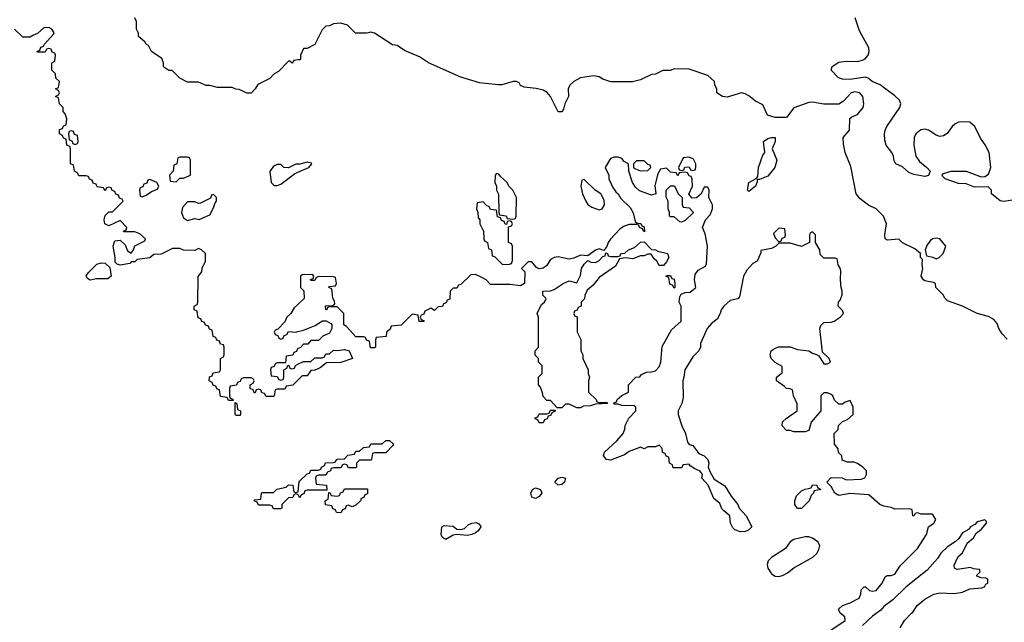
# Model space of a CAD drawing. Header units: inches. Extents: x 2710684 to 2828758, y 857022 to 965663.
# Tile 312 of 316: x 2778514 to 2783774, y 914020 to 917240. Entities that reach past the tile are written whole.
import ezdxf

# ---------------------------------------------------------------- set-up
doc = ezdxf.new("R2010")
doc.units = ezdxf.units.IN
doc.header["$MEASUREMENT"] = 0
doc.layers.add('C7971', color=7, linetype='Continuous')
doc.layers.add('C7981', color=7, linetype='Continuous')

msp = doc.modelspace()

# ---------------------------------------------------------------- linework, layer by layer
at = {"layer": 'C7971', "color": 4}
for points, elevation in [([(2780000, 917024.8), (2779978, 917022), (2779970, 917008), (2779958, 917018), (2779950, 917018), (2779896.9, 916963.1), (2779874, 916950), (2779850, 916926), (2779785.4, 916894.6), (2779772, 916870), (2779750, 916848), (2779730, 916848), (2779687.3, 916867.3), (2779668.4, 916868.4), (2779650, 916878), (2779570, 916878), (2779530, 916888), (2779510, 916888), (2779470, 916906), (2779410, 916906), (2779370, 916928), (2779328.4, 916968.4), (2779311.6, 916968.4), (2779290, 916982), (2779282, 916990), (2779282, 917010), (2779273.2, 917033.2), (2779219, 917070), (2779202, 917102), (2779190, 917108.7), (2779182, 917122), (2779148.7, 917150), (2779148, 917168), (2779138, 917190), (2779138, 917230), (2779128.7, 917250)], 8), ([(2780000, 915313.7), (2779972.7, 915287.3), (2779938, 915282), (2779930, 915266), (2779890, 915266), (2779878, 915262), (2779874, 915230), (2779870, 915226), (2779830, 915226), (2779822, 915242), (2779807.3, 915247.3), (2779802, 915262), (2779790, 915266), (2779778, 915262), (2779772.7, 915247.3), (2779767.3, 915247.3), (2779762, 915262), (2779746, 915270), (2779746, 915290), (2779762, 915298), (2779766, 915310), (2779762, 915322), (2779750, 915326), (2779710, 915326), (2779698, 915322), (2779692.7, 915307.3), (2779678, 915302), (2779672.7, 915287.3), (2779638, 915282), (2779634, 915270), (2779634, 915230), (2779638, 915218), (2779652.7, 915212.7), (2779654, 915206), (2779630, 915206), (2779622, 915222), (2779587.3, 915227.3), (2779582, 915262), (2779567.3, 915267.3), (2779562, 915282), (2779547.3, 915287.3), (2779542, 915302), (2779526, 915310), (2779527.3, 915332.7), (2779542, 915338), (2779547.3, 915352.7), (2779582, 915358), (2779586, 915370), (2779586, 915430), (2779602, 915438), (2779606, 915450), (2779606, 915490), (2779602, 915502), (2779587.3, 915507.3), (2779582, 915522), (2779567.3, 915527.3), (2779562, 915542), (2779547.3, 915547.3), (2779542, 915582), (2779527.3, 915587.3), (2779522, 915602), (2779507.3, 915607.3), (2779502, 915622), (2779487.3, 915627.3), (2779482, 915642), (2779467.3, 915647.3), (2779462, 915682), (2779446, 915690), (2779446, 915710), (2779462, 915718), (2779466, 915730), (2779467.3, 915867.3), (2779487.3, 915892.7), (2779488.4, 915911.6), (2779506, 915950), (2779506, 915990), (2779486, 916010), (2779470, 916018), (2779450, 916006), (2779390, 916008), (2779370, 916018), (2779330, 916018), (2779270, 915988), (2779230, 915986), (2779210, 915968), (2779142, 915958), (2779131.1, 915948.9), (2779130, 915946), (2779110, 915946), (2779102, 915938), (2779050, 915929), (2779034, 915934), (2779024, 915944), (2779024, 915970), (2779014, 916030), (2779022, 916058), (2779050, 916062), (2779078, 916038), (2779090, 916004.7), (2779110, 915992), (2779122, 916010), (2779128.9, 916031.1), (2779182, 916058), (2779186, 916070), (2779156.4, 916096.4), (2779130, 916106), (2779070, 916106), (2779068, 916110), (2779082, 916118), (2779086, 916130), (2779050, 916168), (2778990, 916138), (2778968.9, 916148.9), (2778966, 916170), (2778970, 916194), (2778990, 916214), (2779010, 916214), (2779066, 916270), (2779062, 916282), (2779047.3, 916287.3), (2779042, 916302), (2779027.3, 916307.3), (2779022, 916322), (2779007.3, 916327.3), (2779002, 916342), (2778990, 916346), (2778978, 916342), (2778970, 916326), (2778962, 916342), (2778927.3, 916347.3), (2778922, 916362), (2778907.3, 916367.3), (2778902, 916382), (2778887.3, 916387.3), (2778882, 916402), (2778870, 916406), (2778830, 916406), (2778822, 916422), (2778806, 916430), (2778802, 916462), (2778786, 916470), (2778786, 916550), (2778782, 916562), (2778766, 916570), (2778762, 916602), (2778747.3, 916607.3), (2778742, 916622), (2778726, 916630), (2778727.3, 916652.7), (2778742, 916658), (2778747.3, 916672.7), (2778762, 916678), (2778766, 916710), (2778756.4, 916736.4), (2778746, 916750), (2778746, 916770), (2778726, 916790), (2778722, 916822), (2778706, 916830), (2778722, 916838), (2778726, 916850), (2778722, 916862), (2778706, 916870), (2778722, 916878), (2778726, 916910), (2778707.3, 916927.3), (2778706, 916950), (2778686, 916970), (2778686, 917010), (2778702, 917018), (2778706, 917050), (2778702, 917062), (2778687.3, 917067.3), (2778682, 917082), (2778670, 917086), (2778658, 917082), (2778650, 917066), (2778610, 917066), (2778606, 917070), (2778622, 917078), (2778627.3, 917092.7), (2778642, 917098), (2778646, 917110), (2778696.4, 917163.6), (2778698, 917170), (2778686, 917190), (2778670, 917198), (2778643.6, 917196.4), (2778610, 917166), (2778583.6, 917156.4), (2778570, 917146), (2778530, 917146), (2778486, 917190)], 12), ([(2780000, 916468.8), (2779990, 916468.7), (2779950, 916448.7), (2779926, 916450), (2779910, 916466), (2779890, 916466), (2779870, 916458), (2779850.8, 916429.2), (2779857.3, 916370), (2779874, 916354), (2779890, 916353.4), (2779910, 916360.5), (2779982.7, 916417.3), (2780000, 916424.9)], 12), ([(2780000, 915719), (2779979.6, 915700.4), (2779962, 915670), (2779942, 915650), (2779930, 915626), (2779892.7, 915587.3), (2779878, 915582), (2779874, 915570), (2779878, 915558), (2779892.7, 915552.7), (2779898, 915538), (2779910, 915534), (2779922, 915538), (2779927.3, 915552.7), (2779942, 915558), (2779950, 915574), (2779990, 915571.3), (2780000, 915573.7)], 12), ([(2780000, 915482.7), (2779998, 915482), (2779992.7, 915467.3), (2779978, 915462), (2779972.7, 915447.3), (2779938, 915442), (2779934, 915406), (2779890, 915406), (2779878, 915402), (2779872.7, 915387.3), (2779858, 915382), (2779854, 915370), (2779858, 915338), (2779890, 915334), (2779898, 915318), (2779910, 915314), (2779922, 915318), (2779926, 915330), (2779926, 915370), (2779942, 915378), (2779946, 915394), (2779952.7, 915392.7), (2779958, 915378), (2779970, 915374), (2779982, 915378), (2779987.3, 915392.7), (2780000, 915399)], 12), ([(2780000, 914702.7), (2779990, 914706), (2779978, 914702), (2779972.7, 914687.3), (2779950, 914686), (2779914, 914650), (2779914, 914630), (2779910, 914626), (2779870, 914626), (2779862, 914642), (2779850, 914646), (2779790, 914646), (2779782, 914662), (2779766, 914670), (2779770, 914674), (2779802, 914678), (2779806, 914710), (2779810, 914714), (2779870, 914714), (2779888.4, 914731.6), (2779938, 914742), (2779950, 914754), (2779972.7, 914752.7), (2779978, 914718), (2779990, 914714), (2780000, 914717.3)], 12)]:
    msp.add_lwpolyline(points, dxfattribs=dict(at, elevation=elevation))
at = {"layer": 'C7971', "color": 4, "elevation": 12}
for points in [[(2778790, 916646), (2778778, 916642), (2778774, 916630), (2778778, 916598), (2778792.7, 916592.7), (2778798, 916578), (2778810, 916574), (2778822, 916578), (2778826, 916590), (2778822, 916622), (2778807.3, 916627.3), (2778802, 916642)], [(2779410, 916506), (2779370, 916506), (2779358, 916502), (2779354, 916470), (2779338, 916462), (2779334, 916430), (2779314, 916410), (2779318, 916378), (2779350, 916374), (2779370, 916394), (2779390, 916394), (2779426, 916410), (2779426, 916490), (2779422, 916502)], [(2779210, 916386), (2779198, 916382), (2779192.7, 916367.3), (2779178, 916362), (2779172.7, 916347.3), (2779158, 916342), (2779154, 916330), (2779158, 916298), (2779170, 916294), (2779190, 916302), (2779218, 916322), (2779250, 916334), (2779258, 916350), (2779246, 916370)], [(2779550, 916306), (2779538, 916302), (2779532.7, 916287.3), (2779479.6, 916260.4), (2779470, 916258), (2779450, 916266), (2779410, 916266), (2779383.6, 916236.4), (2779378, 916210), (2779390, 916182), (2779410, 916166.8), (2779450, 916178), (2779472.7, 916172.7), (2779530, 916198), (2779550, 916234), (2779558, 916262), (2779566, 916270), (2779566, 916290)], [(2778985.4, 915854.6), (2778924, 915856), (2778890, 915848.7), (2778876.4, 915856.4), (2778869.3, 915870.7), (2778882, 915890), (2778926, 915934), (2778950, 915940.7), (2778970, 915938.8), (2778995.3, 915915.3), (2779002, 915870)], [(2779670, 915126), (2779666, 915130), (2779666, 915194), (2779674, 915190), (2779678, 915158), (2779694, 915150), (2779694, 915130), (2779690, 915126)]]:
    msp.add_lwpolyline(points, close=True, dxfattribs=at)
at = {"layer": 'C7981', "color": 4}
for points, elevation in [([(2783830, 916277), (2783770, 916269.3), (2783752.9, 916272.9), (2783706, 916310), (2783706, 916330), (2783687.3, 916347.3), (2783614.8, 916345.2), (2783570, 916362.7), (2783530, 916364.5), (2783458, 916390), (2783444.7, 916404.7), (2783442, 916410), (2783450, 916418), (2783490, 916431), (2783570, 916430.8), (2783650, 916401), (2783670, 916402), (2783690, 916414), (2783702, 916450), (2783693.2, 916530), (2783672.1, 916572.1), (2783646.8, 916606.8), (2783617.2, 916670), (2783590, 916692.7), (2783550, 916694.5), (2783530, 916692), (2783510, 916682.7), (2783494.8, 916670), (2783468.2, 916631.8), (2783450, 916619.3), (2783430, 916616), (2783410, 916622.7), (2783370, 916649.4), (2783350, 916655.6), (2783327.8, 916652.2), (2783301.6, 916630), (2783293, 916610), (2783290.5, 916570), (2783302, 916510), (2783322, 916482), (2783361, 916450), (2783378, 916430), (2783370, 916408), (2783350, 916402), (2783290, 916412.3), (2783264.2, 916424.2), (2783230, 916453.2), (2783195.3, 916470), (2783186, 916486), (2783182.7, 916510), (2783173.2, 916530), (2783142.7, 916570), (2783135.9, 916595.9), (2783134, 916630), (2783137, 916650), (2783147, 916670), (2783216.2, 916770), (2783220.7, 916790), (2783214, 916810), (2783190, 916834), (2783134.9, 916874.9), (2783111.2, 916891.2), (2783069, 916910), (2783046.8, 916926.8), (2783030, 916933.2), (2782950, 916920.9), (2782910, 916922.7), (2782888.7, 916930), (2782849, 916970), (2782855.3, 916990), (2782890, 917012.7), (2782930, 917018.4), (2782990, 917016.4), (2783016.6, 917023.4), (2783030, 917030.4), (2783047.6, 917050), (2783052.8, 917070), (2783051.1, 917090), (2783001.1, 917181.1), (2782977.6, 917250)], 4), ([(2783790, 915534), (2783762, 915562), (2783745.2, 915590), (2783736.5, 915616.5), (2783718.6, 915638.6), (2783690, 915654), (2783629.4, 915669.4), (2783550, 915708.7), (2783470, 915738), (2783458, 915750), (2783448, 915770), (2783408, 915810), (2783406, 915830), (2783396.4, 915836.4), (2783350, 915844), (2783342, 915850), (2783329.2, 915870), (2783339, 915910), (2783335.3, 915930), (2783338, 915958), (2783326, 915970), (2783326, 915990), (2783296.4, 916016.4), (2783230, 916048), (2783210, 916068), (2783150, 916062), (2783138, 916070), (2783135.3, 916090), (2783145.2, 916150), (2783129.3, 916190), (2783090, 916229.3), (2783049.5, 916249.5), (2783003.3, 916283.3), (2782982.7, 916310), (2782954.8, 916454.8), (2782924, 916530), (2782914.6, 916574.6), (2782914, 916610), (2782948, 916650), (2782948.7, 916711.3), (2782959, 916721), (2782990, 916734), (2783019.6, 916770), (2783022.9, 916790), (2783018, 916830), (2783002, 916850), (2782975.1, 916855.1), (2782956, 916850), (2782915.9, 916804.1), (2782890, 916788.7), (2782810.9, 916789.1), (2782750, 916799.3), (2782730, 916798), (2782650.5, 916769.5), (2782610, 916717.2), (2782550, 916717), (2782508.7, 916730), (2782484.7, 916784.7), (2782444.7, 916804.7), (2782410, 916834), (2782390, 916844), (2782370, 916849), (2782294.4, 916825.6), (2782268, 916830), (2782238, 916850), (2782238, 916870), (2782228, 916890), (2782226, 916910), (2782190, 916942), (2782090, 916975.3), (2782010, 916978), (2781990, 916968), (2781950, 916968), (2781911, 916949), (2781890, 916948), (2781830, 916918), (2781788.4, 916908.4), (2781671.6, 916908.4), (2781630, 916922), (2781610, 916934), (2781580.2, 916940.2), (2781510, 916929.6), (2781474, 916910), (2781453.4, 916890), (2781444, 916870), (2781446, 916830), (2781426, 916790), (2781418.8, 916761.2), (2781410, 916748), (2781390, 916748), (2781349.5, 916829.5), (2781331.6, 916851.6), (2781310, 916862.7), (2781272.5, 916872.5), (2781210, 916879), (2781190, 916889), (2781182, 916902), (2781169, 916909), (2781150, 916909.2), (2781090, 916892.3), (2781070, 916892), (2780970, 916902), (2780870, 916933.2), (2780698, 917010), (2780650, 917042), (2780570, 917075.3), (2780530, 917102), (2780505.6, 917105.6), (2780410, 917168.7), (2780390, 917174), (2780368.4, 917168.4), (2780308.4, 917168.4), (2780266, 917210), (2780230, 917222), (2780190, 917218), (2780170, 917208), (2780150, 917206), (2780130, 917186), (2780090, 917108), (2780050, 917086), (2780030, 917086), (2780014, 917050), (2780014, 917030), (2780010, 917026), (2780000, 917024.8)], 8), ([(2782831.5, 913968.5), (2782924, 914030), (2782922, 914050), (2782898, 914070), (2782888, 914090), (2782909.1, 914110.9), (2782950, 914124.7), (2782998, 914150), (2783008, 914170), (2783010, 914194), (2783026, 914210), (2783032, 914210), (2783054, 914190), (2783070, 914186.8), (2783090, 914191), (2783120.9, 914230), (2783137.2, 914262.8), (2783149.3, 914270.7), (2783170, 914270.6), (2783190, 914278), (2783217.7, 914322.3), (2783310, 914414), (2783358, 914490), (2783369, 914531), (2783398, 914550), (2783408, 914570), (2783390, 914598), (2783330, 914598), (2783310, 914606), (2783298, 914602), (2783290, 914588), (2783286, 914590), (2783282, 914622), (2783270, 914626), (2783190, 914625.2), (2783170, 914634), (2783130, 914641.2), (2783108.7, 914650), (2783050, 914702), (2782950, 914709), (2782890, 914698), (2782868, 914710), (2782850, 914746), (2782826, 914770), (2782850, 914794), (2782907.3, 914792.7), (2782930, 914782), (2783010, 914784.7), (2783028.4, 914791.6), (2783038, 914810), (2783038, 914830), (2783018, 914850), (2782990, 914868.7), (2782970, 914875.3), (2782936.4, 914876.4), (2782907.3, 914887.3), (2782906, 914910), (2782888.4, 914928.4), (2782887.3, 914947.3), (2782867.3, 914972.7), (2782866, 915030), (2782886, 915050), (2782888.4, 915071.6), (2782910, 915094), (2782936.4, 915103.6), (2782966, 915130), (2782966, 915170), (2782950, 915206), (2782923.6, 915196.4), (2782910, 915186), (2782890, 915186), (2782867.3, 915207.3), (2782858, 915230), (2782850, 915238), (2782830, 915246), (2782810, 915246), (2782794, 915230), (2782794, 915150), (2782742, 915090), (2782730, 915046), (2782710, 915038), (2782650, 915038), (2782630, 915046), (2782610, 915046), (2782588, 915070), (2782590, 915092), (2782608, 915110), (2782668, 915150), (2782668.4, 915188.4), (2782648, 915230), (2782642, 915262), (2782628, 915268), (2782610, 915268.7), (2782600.4, 915280.4), (2782558, 915310), (2782558, 915330), (2782587.3, 915352.7), (2782587.3, 915387.3), (2782550, 915408.7), (2782529.4, 915429.4), (2782524, 915450), (2782529, 915470), (2782550, 915484.7), (2782570, 915491.3), (2782630, 915491.3), (2782670, 915478), (2782730, 915471), (2782750, 915458), (2782771.3, 915451.3), (2782783.6, 915443.6), (2782810, 915402), (2782830, 915402), (2782846, 915410), (2782838, 915430), (2782803.1, 915463.1), (2782789, 915590), (2782794.6, 915605.4), (2782810, 915622), (2782850, 915624.7), (2782866, 915630), (2782898, 915650), (2782915.3, 915670), (2782910, 915686), (2782886, 915710), (2782888, 915730), (2782898, 915742), (2782908.7, 915770), (2782908.7, 915790), (2782902, 915810), (2782899, 915850), (2782900.4, 915900.4), (2782896.4, 915916.4), (2782886, 915930), (2782882, 915962), (2782870, 915966), (2782810, 915966), (2782790, 915986), (2782788, 916010), (2782766, 916050), (2782766, 916090), (2782750, 916106), (2782738, 916102), (2782734, 916090), (2782734, 916050), (2782691.1, 916028.9), (2782630, 916046), (2782570, 916046), (2782554, 916030), (2782530, 916018), (2782474, 916006), (2782474, 915994), (2782454, 915950), (2782430, 915938), (2782398, 915902), (2782380.7, 915870), (2782359.8, 915760.2), (2782350, 915748), (2782310, 915739), (2782276, 915710), (2782261, 915690), (2782256, 915670), (2782239.8, 915640.2), (2782210, 915617.2), (2782187.3, 915590), (2782152, 915510), (2782152, 915490), (2782142, 915470), (2782110, 915438), (2782066.8, 915370), (2782062.8, 915330), (2782056, 915310), (2782058, 915222), (2782051, 915190), (2782031.3, 915150), (2782031, 915130), (2782050.8, 915070), (2782070.8, 915030), (2782082, 914982), (2782091.1, 914971.1), (2782110, 914964.7), (2782142.5, 914922.5), (2782170.4, 914910.4), (2782190.5, 914890.5), (2782194.8, 914870), (2782191.3, 914850), (2782202, 914822), (2782224.5, 914784.5), (2782281, 914750), (2782314.4, 914694.4), (2782350.6, 914650.6), (2782358, 914630), (2782394.8, 914590), (2782424.7, 914530), (2782407.3, 914512.7), (2782390, 914506), (2782364.5, 914504.5), (2782335.1, 914515.1), (2782324.5, 914524.5), (2782312.3, 914550), (2782308.7, 914590), (2782275.5, 914615.5), (2782266, 914626), (2782254.8, 914654.8), (2782222, 914682), (2782192.7, 914752.7), (2782159, 914790), (2782162, 914810), (2782150, 914828), (2782120.2, 914840.2), (2782096.4, 914856.4), (2782090, 914866), (2782058, 914862), (2782050, 914846), (2782006, 914846), (2782002, 914862), (2781986, 914870), (2781982, 914902), (2781967.3, 914907.3), (2781962, 914922), (2781947.3, 914927.3), (2781946, 914950), (2781930, 914966), (2781910, 914958), (2781870, 914958), (2781850, 914948), (2781830, 914955.3), (2781770, 914933.2), (2781745.2, 914914.8), (2781670, 914886.6), (2781649.6, 914889.6), (2781633.2, 914910), (2781639, 914930), (2781704, 914990), (2781738, 915030), (2781747.3, 915052.7), (2781748.4, 915071.6), (2781768.4, 915111.6), (2781806, 915150), (2781806, 915170), (2781796.4, 915176.4), (2781730, 915178), (2781710, 915186), (2781690, 915186), (2781687.3, 915192.7), (2781702, 915198), (2781706, 915210), (2781730, 915232), (2781766, 915250), (2781766, 915290), (2781806, 915330), (2781827.3, 915332.7), (2781836.4, 915343.6), (2781863.1, 915356.9), (2781890, 915358), (2781910, 915364.7), (2781930, 915384.7), (2781939.3, 915410), (2781946, 915494), (2781996.4, 915583.6), (2782048, 915630), (2782048, 915710), (2782038, 915730), (2782040.4, 915759.6), (2782047.3, 915772.7), (2782070, 915782), (2782096.4, 915783.6), (2782126, 915810), (2782119, 915850), (2782122, 915878), (2782138, 915902), (2782177.2, 915922.8), (2782184, 915936), (2782189.3, 916030), (2782176, 916096), (2782162, 916130), (2782178, 916170), (2782203.1, 916196.9), (2782215.3, 916230), (2782215.3, 916250), (2782195.3, 916290), (2782198, 916330), (2782190, 916346), (2782170, 916346), (2782154, 916310), (2782130, 916288), (2782107.3, 916287.3), (2782088, 916308), (2782108, 916350), (2782107.3, 916387.3), (2782102, 916402), (2782090, 916406), (2782082, 916422), (2782070, 916426), (2782038, 916422), (2782030, 916406), (2782022, 916422), (2781990, 916426), (2781970, 916446), (2781938, 916442), (2781923.6, 916416.4), (2781906.4, 916353.6), (2781912, 916310), (2781890, 916302), (2781825.6, 916325.6), (2781804.7, 916344.7), (2781788.7, 916370), (2781768, 916430), (2781766, 916470), (2781743.1, 916483.1), (2781730, 916498), (2781710, 916506), (2781690, 916506), (2781670, 916498), (2781642, 916450), (2781662, 916410), (2781662, 916390), (2781683.6, 916343.6), (2781699.6, 916319.6), (2781712, 916310), (2781725.4, 916285.4), (2781775.9, 916235.9), (2781791.6, 916208.4), (2781802, 916162), (2781812.7, 916152.7), (2781831.6, 916151.6), (2781838, 916138), (2781850, 916134), (2781852.7, 916107.3), (2781846, 916110), (2781842, 916122), (2781826, 916130), (2781822, 916142), (2781810, 916146), (2781770, 916146), (2781743.6, 916136.4), (2781719.6, 916120.4), (2781670, 916068), (2781658, 916050), (2781651.6, 916028.4), (2781634, 916006), (2781610, 916015.3), (2781590, 916008), (2781550, 915978), (2781510, 915982), (2781474, 915966), (2781450, 915961.2), (2781390, 915973.2), (2781370, 915969), (2781350, 915958), (2781330, 915926), (2781310, 915913.2), (2781290, 915909), (2781275.3, 915915.3), (2781250, 915946), (2781230, 915946), (2781194, 915910), (2781212, 915892), (2781211.1, 915831.1), (2781190, 915818), (2781134, 915826), (2781030, 915826), (2781006, 915850), (2780983.1, 915863.1), (2780950, 915878), (2780923.6, 915876.4), (2780870, 915826), (2780858, 915822), (2780850, 915806), (2780830, 915806), (2780814, 915790), (2780812.7, 915747.3), (2780798, 915742), (2780792.7, 915727.3), (2780778, 915722), (2780772.7, 915707.3), (2780750, 915706), (2780730, 915686), (2780710, 915698), (2780678, 915682), (2780672.7, 915667.3), (2780658, 915662), (2780654, 915650), (2780658, 915638), (2780672.7, 915632.7), (2780672.7, 915627.3), (2780647.3, 915627.3), (2780642, 915662), (2780610, 915666), (2780552.7, 915607.3), (2780498, 915602), (2780492.7, 915587.3), (2780474, 915570), (2780472.7, 915547.3), (2780418, 915542), (2780414, 915530), (2780414, 915490), (2780410, 915486), (2780387.3, 915487.3), (2780382, 915522), (2780367.3, 915527.3), (2780362, 915542), (2780350, 915546), (2780310, 915546), (2780260.4, 915600.4), (2780246, 915610), (2780246, 915670), (2780210, 915706), (2780170, 915706), (2780158, 915702), (2780154, 915690), (2780149.1, 915689.1), (2780148.4, 915711.6), (2780187.3, 915712.7), (2780198, 915722), (2780196.4, 915736.4), (2780187.3, 915752.7), (2780182, 915802), (2780166, 915810), (2780170, 915814), (2780202, 915818), (2780206, 915830), (2780202, 915862), (2780190, 915866), (2780112.7, 915867.3), (2780098, 915862), (2780090, 915846), (2780070, 915846), (2780067.3, 915852.7), (2780082, 915858), (2780086, 915870), (2780078, 915878), (2780023.6, 915876.4), (2780014, 915870), (2780014, 915810), (2780031.6, 915791.6), (2780034, 915750), (2780000, 915719)], 12), ([(2780000, 916424.9), (2780058, 916450), (2780075.3, 916470), (2780073.2, 916473.2), (2780050, 916479), (2780011.1, 916468.9), (2780000, 916468.8)], 12), ([(2780000, 915573.7), (2780030, 915580.7), (2780093.2, 915606.8), (2780131.1, 915631.1), (2780151.1, 915631.1), (2780176.9, 915616.9), (2780182, 915610), (2780182, 915590), (2780170, 915566), (2780134, 915550), (2780110, 915526), (2780070, 915526), (2780052.7, 915507.3), (2780030, 915506), (2780012.7, 915487.3), (2780000, 915482.7)], 12), ([(2780000, 915399), (2780030, 915414), (2780070, 915414), (2780090, 915434), (2780130, 915434), (2780142, 915438), (2780150, 915454), (2780170, 915454), (2780190, 915474), (2780210, 915472), (2780250, 915478), (2780274, 915470), (2780292, 915430), (2780230, 915408), (2780152.7, 915407.3), (2780119.6, 915380.4), (2780090, 915368), (2780070, 915366), (2780050, 915338), (2780023.6, 915336.4), (2780000, 915313.7)], 12), ([(2780000, 914717.3), (2780002, 914718), (2780007.3, 914772.7), (2780050, 914814), (2780062, 914818), (2780070, 914834), (2780110, 914834), (2780122, 914838), (2780126, 914850), (2780142, 914858), (2780148.4, 914871.6), (2780190, 914874), (2780202, 914878), (2780206, 914890), (2780212.7, 914892.7), (2780250, 914894), (2780267.3, 914912.7), (2780302, 914918), (2780310, 914934), (2780330, 914934), (2780350, 914954), (2780382, 914958), (2780390, 914974), (2780450, 914974), (2780470, 914992), (2780490, 914992), (2780510, 914974), (2780510, 914966), (2780470, 914926), (2780410, 914926), (2780398, 914922), (2780394, 914890), (2780390, 914886), (2780330, 914886), (2780314, 914870), (2780314, 914850), (2780310, 914846), (2780270, 914846), (2780262, 914862), (2780250, 914866), (2780238, 914862), (2780230, 914846), (2780190, 914846), (2780178, 914842), (2780174, 914830), (2780158, 914822), (2780150, 914806), (2780110, 914806), (2780098, 914802), (2780094, 914790), (2780098, 914758), (2780152.7, 914752.7), (2780154, 914726), (2780050, 914726), (2780038, 914722), (2780032.7, 914707.3), (2780018, 914702), (2780010, 914686), (2780002, 914702), (2780000, 914702.7)], 12), ([(2783218, 913990), (2783241.2, 914030), (2783278, 914070), (2783286.3, 914073.7), (2783309.4, 914110), (2783350, 914144), (2783398, 914170), (2783430, 914177.3), (2783506.3, 914173.7), (2783550, 914180.7), (2783590, 914198.8), (2783654.8, 914205.2), (2783668, 914210), (2783675.3, 914224.7), (2783686, 914230), (2783686, 914250), (2783676.4, 914256.4), (2783650, 914258), (2783627.3, 914267.3), (2783627.3, 914272.7), (2783646, 914290), (2783642, 914302), (2783610, 914306), (2783594, 914314), (2783523.1, 914303.1), (2783508.9, 914308.9), (2783505.6, 914325.6), (2783527.3, 914372.7), (2783550, 914391), (2783576.5, 914443.5), (2783610, 914471.3), (2783623.2, 914496.8), (2783650, 914516), (2783679, 914550), (2783679, 914559), (2783670, 914568), (2783630, 914558), (2783616.9, 914543.1), (2783594, 914530), (2783583.6, 914516.4), (2783550, 914498), (2783531.1, 914468.9), (2783512, 914450), (2783470, 914424), (2783436, 914390), (2783418, 914362), (2783361.4, 914298.6), (2783250, 914209.2), (2783179.5, 914140.5), (2783130, 914105.2), (2783115.1, 914084.9), (2783070, 914052.7), (2783017.2, 914002.8)], 12)]:
    msp.add_lwpolyline(points, dxfattribs=dict(at, elevation=elevation))
for points, elevation in [([(2782410, 916322), (2782402, 916330), (2782409, 916370), (2782448.7, 916391.3), (2782458, 916402), (2782460.9, 916450), (2782484.5, 916515.5), (2782495.3, 916530), (2782488, 916590), (2782510, 916604.7), (2782530, 916611.3), (2782550, 916611.3), (2782550.8, 916590), (2782534.8, 916550), (2782559.3, 916490), (2782547.7, 916450), (2782510, 916404), (2782466, 916386), (2782454, 916386), (2782454, 916374), (2782444.7, 916350)], 8), ([(2782090, 916506), (2782058, 916502), (2782034, 916450), (2782038, 916438), (2782050, 916434), (2782062, 916438), (2782067.3, 916452.7), (2782090, 916454), (2782098, 916438), (2782110, 916434), (2782122, 916438), (2782126, 916450), (2782126, 916470), (2782114.6, 916494.6)], 12), ([(2781850, 916486), (2781810, 916486), (2781794, 916470), (2781794, 916450), (2781803.6, 916443.6), (2781830, 916432), (2781870, 916434), (2781886, 916450), (2781882, 916462), (2781870, 916466)], 12), ([(2781062, 916418), (2781054, 916410), (2781052, 916370), (2781062, 916350), (2781062, 916330), (2781071.6, 916308.4), (2781074, 916210), (2781078, 916198), (2781112.7, 916192.7), (2781118, 916178), (2781150, 916174), (2781162, 916178), (2781166, 916190), (2781168, 916290), (2781148, 916330), (2781128, 916350), (2781118, 916370), (2781082, 916402), (2781074.6, 916414.6)], 12), ([(2781530, 916386), (2781518, 916382), (2781512, 916350), (2781521, 916310), (2781538, 916270), (2781550, 916252), (2781570, 916238), (2781610, 916224.7), (2781626, 916230), (2781638, 916250), (2781636.4, 916276.4), (2781618, 916310), (2781588.9, 916328.9)], 12), ([(2782050, 916158), (2782040.4, 916160.4), (2782010, 916186), (2781990, 916186), (2781986, 916190), (2781986, 916210), (2781978, 916230), (2781978, 916270), (2781968.4, 916291.6), (2781968, 916330), (2781990, 916352), (2782012.7, 916352.7), (2782032, 916310), (2782054, 916290), (2782054, 916250), (2782058, 916238), (2782090, 916234), (2782111.6, 916211.6), (2782111.6, 916208.4), (2782070, 916168)], 12), ([(2780990, 916266), (2780958, 916262), (2780954, 916230), (2780962, 916210), (2780963.6, 916183.6), (2780972, 916170), (2780972, 916150), (2780992, 916110), (2780994, 916070), (2780998, 916058), (2781014, 916050), (2781018, 916018), (2781034, 916010), (2781038, 915978), (2781050, 915974), (2781092.7, 915932.7), (2781130, 915934), (2781142, 915938), (2781147.3, 915952.7), (2781146, 916030), (2781142, 916042), (2781126, 916050), (2781126, 916134), (2781142, 916138), (2781146, 916150), (2781142, 916162), (2781130, 916166), (2781118, 916162), (2781114, 916146), (2781107.3, 916147.3), (2781102, 916162), (2781087.3, 916167.3), (2781082, 916182), (2781067.3, 916187.3), (2781062, 916222), (2781030, 916226), (2781022, 916242), (2781010, 916246)], 12), ([(2782570, 916126), (2782542, 916098), (2782550, 916074), (2782570, 916054), (2782582, 916058), (2782587.3, 916072.7), (2782602, 916078), (2782606, 916090), (2782602, 916122)], 12), ([(2783410, 916073.2), (2783390.9, 916069.1), (2783379.8, 916060.2), (2783362, 916038), (2783352, 916010), (2783358, 915978), (2783391.6, 915971.6), (2783410, 915962), (2783426, 915970), (2783448.4, 915991.6), (2783462, 916030), (2783430, 916068.7)], 8), ([(2781930, 915926), (2781918, 915950), (2781903.1, 915963.1), (2781887.3, 915987.3), (2781870, 915988), (2781850, 915978), (2781830, 915978), (2781790, 915962), (2781750, 915968), (2781718, 915962), (2781696.9, 915923.1), (2781610, 915862), (2781578, 915822), (2781545.4, 915794.6), (2781532.7, 915767.3), (2781531.6, 915748.4), (2781514, 915730), (2781514, 915710), (2781498, 915702), (2781492.7, 915687.3), (2781478, 915682), (2781474, 915670), (2781478, 915658), (2781492, 915652), (2781492, 915570), (2781511.1, 915531.1), (2781512, 915470), (2781522, 915450), (2781522, 915430), (2781551.3, 915370), (2781551.3, 915350), (2781558, 915330), (2781552, 915310), (2781552, 915250), (2781594, 915210), (2781598, 915198), (2781610, 915194), (2781650, 915194), (2781654, 915190), (2781590, 915186), (2781563.6, 915176.4), (2781525.4, 915174.6), (2781510, 915166), (2781490, 915166), (2781450, 915186), (2781430, 915186), (2781410, 915166), (2781386, 915166), (2781350, 915206), (2781330, 915206), (2781310, 915226), (2781307.3, 915247.3), (2781296.4, 915276.4), (2781286, 915290), (2781286, 915330), (2781306, 915350), (2781306, 915390), (2781286, 915410), (2781286, 915430), (2781268.4, 915448.4), (2781268, 915470), (2781286, 915490), (2781286, 915650), (2781278, 915670), (2781302, 915718), (2781318, 915730), (2781326, 915750), (2781308.4, 915768.4), (2781308, 915790), (2781350, 915791.3), (2781370, 915798), (2781418, 915830), (2781450, 915844.7), (2781490, 915834), (2781510, 915874), (2781515.3, 915910), (2781530, 915934), (2781550, 915954), (2781564.7, 915944.7), (2781590, 915942), (2781608.4, 915951.6), (2781630, 915974), (2781642, 915978), (2781646, 915994), (2781654, 915990), (2781658, 915978), (2781670, 915974), (2781710, 915974), (2781722, 915978), (2781726, 915990), (2781747.3, 915992.7), (2781766, 916010), (2781798, 916022), (2781830, 916052), (2781850, 916054), (2781890, 916012), (2781910, 916011.3), (2781923.6, 916003.6), (2781974, 915990), (2781982, 915970), (2781970, 915946), (2781952.7, 915927.3)], 12), ([(2782010, 915806), (2782002, 915822), (2781987.3, 915827.3), (2781982, 915862), (2781968.4, 915868.4), (2781970, 915874), (2781990, 915874), (2781998, 915858), (2782010, 915854), (2782014, 915830), (2782014, 915810)], 12), ([(2781290, 915086), (2781282, 915102), (2781267.3, 915107.3), (2781267.3, 915112.7), (2781282, 915118), (2781290, 915134), (2781330, 915134), (2781342, 915138), (2781350, 915154), (2781374, 915154), (2781372.7, 915147.3), (2781358, 915142), (2781350, 915126), (2781338, 915122), (2781332.7, 915107.3), (2781318, 915102), (2781310, 915086)], 12), ([(2781390, 914753.2), (2781373.2, 914770), (2781390, 914790.6), (2781410, 914796.3), (2781430.6, 914790.6), (2781424, 914770), (2781410, 914756)], 12), ([(2782668.7, 914628.7), (2782655.3, 914650), (2782655.3, 914670), (2782664.7, 914695.3), (2782690, 914722), (2782710, 914732), (2782742, 914738), (2782750, 914754), (2782772.7, 914752.7), (2782778, 914738), (2782794, 914730), (2782758, 914722), (2782754, 914710), (2782742, 914698), (2782732, 914670), (2782690, 914628.7)], 12), ([(2780290, 914638), (2780270, 914646), (2780258, 914642), (2780252.7, 914627.3), (2780238, 914622), (2780230, 914606), (2780207.3, 914607.3), (2780202, 914622), (2780187.3, 914627.3), (2780182, 914642), (2780147.3, 914647.3), (2780146, 914670), (2780162, 914678), (2780166, 914714), (2780172.7, 914712.7), (2780178, 914698), (2780210, 914694), (2780222, 914698), (2780227.3, 914712.7), (2780242, 914718), (2780250, 914734), (2780372.7, 914732.7), (2780372.7, 914707.3), (2780358, 914702), (2780352.7, 914687.3), (2780338, 914682), (2780334, 914670), (2780310, 914646)], 12), ([(2781270, 914682), (2781249.6, 914689.6), (2781244.5, 914710), (2781254, 914730), (2781270, 914739.1), (2781296, 914730), (2781304, 914710), (2781290, 914693.2)], 12), ([(2780904.1, 914484.1), (2780850, 914489.2), (2780830, 914485.2), (2780790, 914462), (2780773.6, 914473.6), (2780765.2, 914490), (2780768.9, 914531.1), (2780782, 914538), (2780830, 914534.8), (2780850, 914518), (2780870, 914516), (2780890, 914521), (2780910, 914540.7), (2780930, 914550.7), (2780953, 914553), (2780967.3, 914547.3), (2780976.3, 914536.3), (2780977.3, 914530), (2780964, 914510), (2780950, 914498), (2780930.4, 914489.6)], 12), ([(2782710, 914477), (2782650, 914462), (2782630.8, 914450), (2782605.3, 914414.7), (2782530, 914367.3), (2782511.8, 914348.2), (2782507.2, 914330), (2782511.6, 914310), (2782530, 914279.5), (2782550, 914267.2), (2782570, 914265.3), (2782590, 914270.4), (2782615.6, 914284.4), (2782650, 914310.6), (2782752.1, 914367.9), (2782771.9, 914388.1), (2782784, 914410), (2782788.7, 914430), (2782778, 914450), (2782749.5, 914469.5), (2782730, 914476.2)], 16)]:
    msp.add_lwpolyline(points, close=True, dxfattribs=dict(at, elevation=elevation))

doc.saveas('drawing.dxf')
